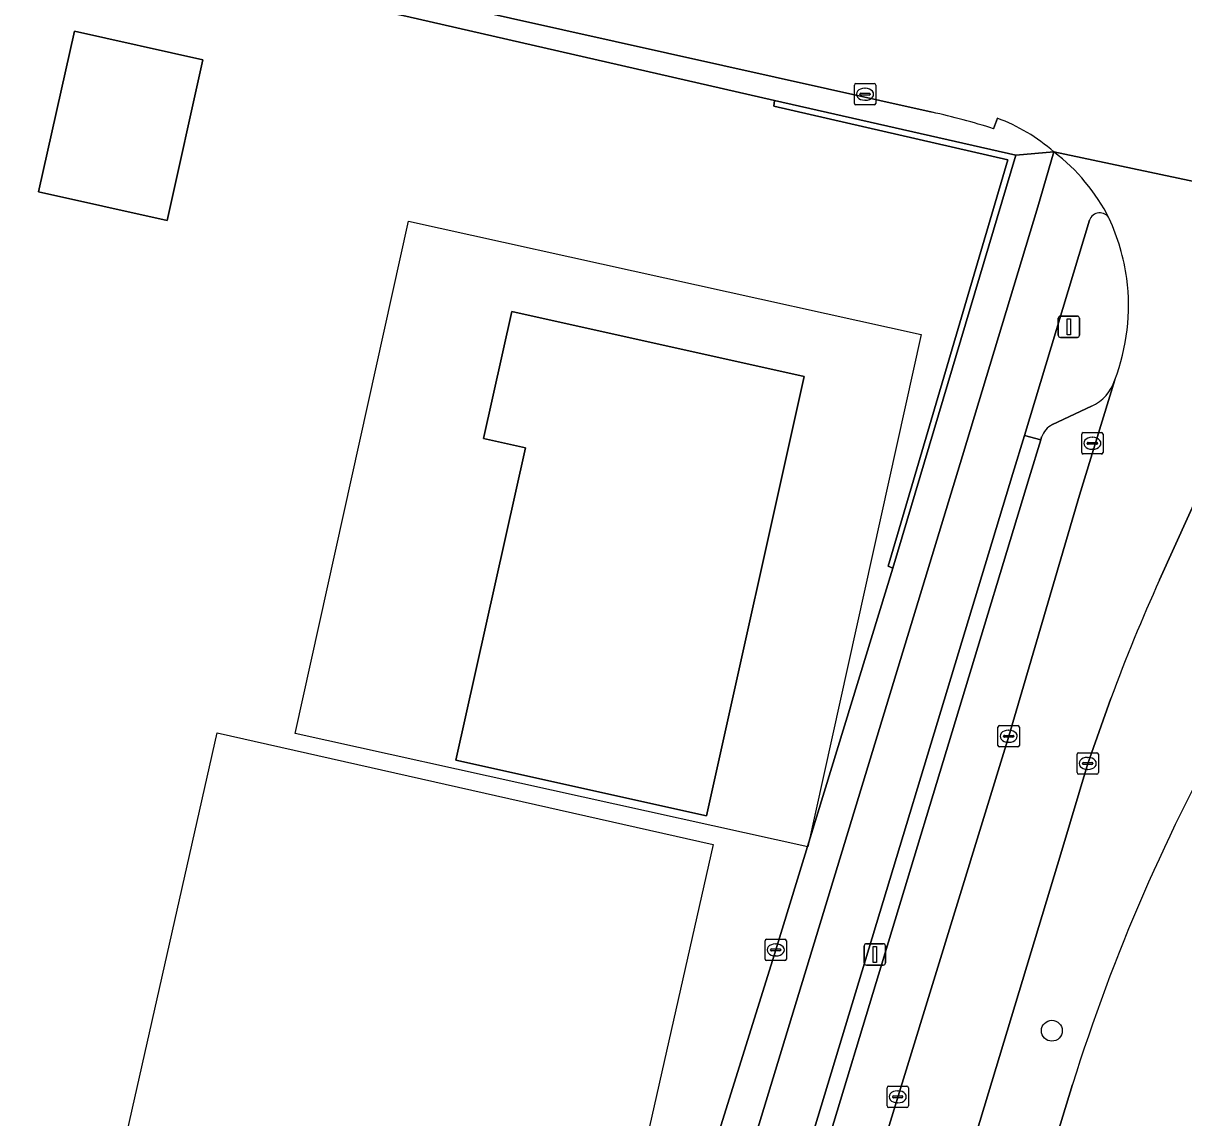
# Model space of a CAD drawing. Extents: x 161771 to 163125, y 382475 to 383179.
# Drawn here: x 163029.2 to 163083.4, y 382815.6 to 382866.7 of the extents above; entities that cross this region are included whole.
import ezdxf

# ---------------------------------------------------------------- set-up
doc = ezdxf.new("R2010")
doc.units = 0
for name, color, linetype in [('IMGEO_Berm_groen', 7, 'Continuous'), ('IMGEO_Boom', 7, 'Continuous'), ('IMGEO_Erf', 7, 'Continuous'), ('IMGEO_Fietspad_gesloten', 7, 'Continuous'), ('IMGEO_Kolk', 7, 'Continuous'), ('IMGEO_Lichtmast', 7, 'Continuous'), ('IMGEO_Muur', 7, 'Continuous'), ('IMGEO_Pand', 7, 'Continuous'), ('IMGEO_Pand_vergunning_verleend', 7, 'Continuous'), ('IMGEO_Parkeervlak_open', 7, 'Continuous'), ('IMGEO_Rijbaan_lokaal_gesloten', 7, 'Continuous'), ('IMGEO_Rioolput', 7, 'Continuous'), ('IMGEO_Verkeerseiland_gesloten', 7, 'Continuous'), ('IMGEO_Verkeerseiland_open', 7, 'Continuous'), ('IMGEO_Voetpad_open', 7, 'Continuous')]:
    doc.layers.add(name, color=color, linetype=linetype)

msp = doc.modelspace()

# ---------------------------------------------------------------- linework, layer by layer
at = {"layer": 'IMGEO_Berm_groen'}
for points in [[(163091.076, 382855.349), (163088.583, 382849.647), (163086.663, 382850.479), (163086.501, 382850.092), (163086, 382848.944), (163085.107, 382846.948), (163082.284, 382840.738)], [(163080.012, 382835.196), (163079.004, 382832.372), (163078.927, 382832.157), (163077.713, 382828.089), (163072.452, 382810.686), (163065.839, 382789.164), (163063.688, 382782.23)], [(163078.215, 382817.162), (163068.181, 382784.287)], [(163068.181, 382784.287), (163078.215, 382817.162)]]:
    msp.add_lwpolyline(points, dxfattribs=at)
for centre, radius, start, end in [((163159.456, 382805.864), 84.686, 155.6817, 159.73494), ((163162.863, 382790.7), 88.687, 150.36275, 162.64035), ((163162.863, 382790.7), 88.687, 150.36275, 162.64035)]:
    msp.add_arc(centre, radius, start, end, dxfattribs=at)
at = {"layer": 'IMGEO_Boom'}
msp.add_circle((163077.25, 382819.667), 0.489, dxfattribs=at)
at = {"layer": 'IMGEO_Erf'}
msp.add_lwpolyline([(163061.412, 382814.026), (163064.346, 382823.445), (163069.824, 382841.283), (163069.602, 382841.37), (163075.193, 382860.358), (163064.263, 382862.864), (163064.295, 382863.139), (163047.061, 382867.073), (163046.767, 382867.138), (163010.167, 382875.273), (162971.615, 382883.572), (162969.292, 382881.917), (162968.71, 382879.176), (162960.921, 382880.881)], dxfattribs=at)
for points in [[(163031.572, 382866.37), (163037.573, 382865.034), (163035.901, 382857.526), (163029.9, 382858.862)], [(163052.016, 382853.276), (163065.681, 382850.231), (163061.107, 382829.704), (163049.403, 382832.311), (163052.655, 382846.904), (163050.694, 382847.342)]]:
    msp.add_lwpolyline(points, close=True, dxfattribs=at)
at = {"layer": 'IMGEO_Fietspad_gesloten'}
for points in [[(163077.341, 382860.728), (163076.594, 382858.159), (163073.079, 382846.533), (163063.027, 382813.521), (163058.938, 382800.101), (163054.043, 382784.098)], [(163060.766, 382797.488), (163066.157, 382815.12), (163075.428, 382845.706), (163075.978, 382847.482), (163079.014, 382857.535)]]:
    msp.add_lwpolyline(points, dxfattribs=at)
for centre, radius, start, end in [((163071.882, 382853.547), 9.021, 26.821, 52.7575), ((163079.49, 382857.384), 0.5, 27.8429, 162.3659)]:
    msp.add_arc(centre, radius, start, end, dxfattribs=at)
at = {"layer": 'IMGEO_Kolk'}
for p, q in [((163068.095, 382863.926), (163068.947, 382863.926)), ((163068.02, 382863), (163068.02, 382863.852)), ((163068.279, 382863.42), (163068.279, 382863.432)), ((163068.717, 382863.383), (163068.319, 382863.383)), ((163068.322, 382863.469), (163068.72, 382863.469)), ((163068.508, 382863.706), (163068.533, 382863.706)), ((163068.763, 382863.432), (163068.763, 382863.42)), ((163069.021, 382863.852), (163069.021, 382863)), ((163068.947, 382862.926), (163068.095, 382862.926)), ((163068.531, 382863.146), (163068.506, 382863.146)), ((163078.719, 382847.616), (163079.571, 382847.616)), ((163078.644, 382846.69), (163078.644, 382847.542)), ((163078.903, 382847.11), (163078.903, 382847.122)), ((163079.341, 382847.073), (163078.943, 382847.073)), ((163078.946, 382847.159), (163079.344, 382847.159)), ((163079.132, 382847.396), (163079.157, 382847.396)), ((163079.387, 382847.122), (163079.387, 382847.11)), ((163079.645, 382847.542), (163079.645, 382846.69)), ((163079.571, 382846.616), (163078.719, 382846.616)), ((163079.155, 382846.836), (163079.13, 382846.836)), ((163074.732, 382833.001), (163074.732, 382833.853)), ((163074.807, 382833.927), (163075.659, 382833.927)), ((163075.22, 382833.707), (163075.245, 382833.707)), ((163075.733, 382833.853), (163075.733, 382833.001)), ((163074.991, 382833.421), (163074.991, 382833.433)), ((163075.429, 382833.384), (163075.031, 382833.384)), ((163075.034, 382833.47), (163075.432, 382833.47)), ((163075.243, 382833.147), (163075.218, 382833.147)), ((163075.475, 382833.433), (163075.475, 382833.421)), ((163075.659, 382832.927), (163074.807, 382832.927)), ((163078.426, 382831.731), (163078.426, 382832.583)), ((163078.501, 382832.657), (163079.353, 382832.657)), ((163078.914, 382832.437), (163078.939, 382832.437)), ((163079.427, 382832.583), (163079.427, 382831.731)), ((163078.685, 382832.151), (163078.685, 382832.163)), ((163079.123, 382832.114), (163078.725, 382832.114)), ((163078.728, 382832.2), (163079.126, 382832.2)), ((163078.937, 382831.877), (163078.912, 382831.877)), ((163079.169, 382832.163), (163079.169, 382832.151)), ((163079.353, 382831.657), (163078.501, 382831.657)), ((163063.846, 382823.018), (163063.846, 382823.87)), ((163063.921, 382823.944), (163064.773, 382823.944)), ((163064.847, 382823.87), (163064.847, 382823.018)), ((163064.105, 382823.438), (163064.105, 382823.45)), ((163064.543, 382823.401), (163064.145, 382823.401)), ((163064.148, 382823.487), (163064.546, 382823.487)), ((163064.334, 382823.724), (163064.359, 382823.724)), ((163064.589, 382823.45), (163064.589, 382823.438)), ((163064.773, 382822.944), (163063.921, 382822.944)), ((163064.357, 382823.164), (163064.332, 382823.164))]:
    msp.add_line(p, q, dxfattribs=at)
for points in [[(163068.095, 382863.926), (163068.947, 382863.926)], [(163068.02, 382863), (163068.02, 382863.852)], [(163069.021, 382863.852), (163069.021, 382863)], [(163068.947, 382862.926), (163068.095, 382862.926)], [(163078.719, 382847.616), (163079.571, 382847.616)], [(163078.644, 382846.69), (163078.644, 382847.542)], [(163079.645, 382847.542), (163079.645, 382846.69)], [(163079.571, 382846.616), (163078.719, 382846.616)], [(163074.732, 382833.001), (163074.732, 382833.853)], [(163074.807, 382833.927), (163075.659, 382833.927)], [(163075.733, 382833.853), (163075.733, 382833.001)], [(163075.659, 382832.927), (163074.807, 382832.927)], [(163078.426, 382831.731), (163078.426, 382832.583)], [(163078.501, 382832.657), (163079.353, 382832.657)], [(163079.427, 382832.583), (163079.427, 382831.731)], [(163079.353, 382831.657), (163078.501, 382831.657)], [(163063.846, 382823.018), (163063.846, 382823.87)], [(163063.921, 382823.944), (163064.773, 382823.944)], [(163064.847, 382823.87), (163064.847, 382823.018)], [(163064.773, 382822.944), (163063.921, 382822.944)]]:
    msp.add_lwpolyline(points, dxfattribs=at)
for centre, radius, start, end in [((163068.097, 382863.85), 0.0765, 91.552, 178.448), ((163068.097, 382863.85), 0.0765, 91.552, 178.448), ((163068.945, 382863.85), 0.0765, 1.552, 88.448), ((163068.945, 382863.85), 0.0765, 1.552, 88.448), ((163068.319, 382863.429), 0.0403, 85.8775, 175.7526), ((163068.316, 382863.419), 0.0366, 178.938, 274.7102), ((163068.72, 382863.426), 0.043, 264.8664, 352.4533), ((163068.724, 382863.431), 0.0386, 1.7309, 96.639), ((163068.097, 382863.002), 0.0765, 181.552, 268.448), ((163068.097, 382863.002), 0.0765, 181.552, 268.448), ((163068.945, 382863.002), 0.0765, 271.552, 358.448), ((163068.945, 382863.002), 0.0765, 271.552, 358.448), ((163078.721, 382847.54), 0.0765, 91.552, 178.448), ((163078.721, 382847.54), 0.0765, 91.552, 178.448), ((163079.569, 382847.54), 0.0765, 1.552, 88.448), ((163079.569, 382847.54), 0.0765, 1.552, 88.448), ((163078.943, 382847.119), 0.0403, 85.8775, 175.7526), ((163078.94, 382847.109), 0.0366, 178.938, 274.7102), ((163079.344, 382847.116), 0.043, 264.8664, 352.4533), ((163079.348, 382847.121), 0.0386, 1.7309, 96.639), ((163078.721, 382846.692), 0.0765, 181.552, 268.448), ((163078.721, 382846.692), 0.0765, 181.552, 268.448), ((163079.569, 382846.692), 0.0765, 271.552, 358.448), ((163079.569, 382846.692), 0.0765, 271.552, 358.448), ((163074.809, 382833.851), 0.0765, 91.552, 178.448), ((163074.809, 382833.851), 0.0765, 91.552, 178.448), ((163075.657, 382833.851), 0.0765, 1.552, 88.448), ((163075.657, 382833.851), 0.0765, 1.552, 88.448), ((163074.809, 382833.003), 0.0765, 181.552, 268.448), ((163074.809, 382833.003), 0.0765, 181.552, 268.448), ((163075.031, 382833.43), 0.0403, 85.8775, 175.7526), ((163075.028, 382833.42), 0.0366, 178.938, 274.7102), ((163075.432, 382833.427), 0.043, 264.8664, 352.4533), ((163075.436, 382833.432), 0.0386, 1.7309, 96.639), ((163075.657, 382833.003), 0.0765, 271.552, 358.448), ((163075.657, 382833.003), 0.0765, 271.552, 358.448), ((163078.503, 382832.581), 0.0765, 91.552, 178.448), ((163078.503, 382832.581), 0.0765, 91.552, 178.448), ((163079.351, 382832.581), 0.0765, 1.552, 88.448), ((163079.351, 382832.581), 0.0765, 1.552, 88.448), ((163078.725, 382832.16), 0.0403, 85.8775, 175.7526), ((163078.722, 382832.15), 0.0366, 178.938, 274.7102), ((163079.126, 382832.157), 0.043, 264.8664, 352.4533), ((163079.13, 382832.162), 0.0386, 1.7309, 96.639), ((163078.503, 382831.733), 0.0765, 181.552, 268.448), ((163078.503, 382831.733), 0.0765, 181.552, 268.448), ((163079.351, 382831.733), 0.0765, 271.552, 358.448), ((163079.351, 382831.733), 0.0765, 271.552, 358.448), ((163063.923, 382823.868), 0.0765, 91.552, 178.448), ((163063.923, 382823.868), 0.0765, 91.552, 178.448), ((163064.771, 382823.868), 0.0765, 1.552, 88.448), ((163064.771, 382823.868), 0.0765, 1.552, 88.448), ((163064.145, 382823.447), 0.0403, 85.8775, 175.7526), ((163064.142, 382823.437), 0.0366, 178.938, 274.7102), ((163064.546, 382823.444), 0.043, 264.8664, 352.4533), ((163064.55, 382823.449), 0.0386, 1.7309, 96.639), ((163063.923, 382823.02), 0.0765, 181.552, 268.448), ((163063.923, 382823.02), 0.0765, 181.552, 268.448), ((163064.771, 382823.02), 0.0765, 271.552, 358.448), ((163064.771, 382823.02), 0.0765, 271.552, 358.448)]:
    msp.add_arc(centre, radius, start, end, dxfattribs=at)
for centre, major_axis, ratio, start_param, end_param in [((163068.507, 382863.426), (-0.387, 0.002), 0.722429, 4.712389, 7.853982), ((163068.532, 382863.426), (-0.39, 0.002), 0.717154, 1.570796, 4.712389), ((163079.131, 382847.116), (-0.387, 0.002), 0.722429, 4.712389, 7.853982), ((163079.156, 382847.116), (-0.39, 0.002), 0.717154, 1.570796, 4.712389), ((163075.219, 382833.427), (-0.387, 0.002), 0.722429, 4.712389, 7.853982), ((163075.244, 382833.427), (-0.39, 0.002), 0.717154, 1.570796, 4.712389), ((163078.913, 382832.157), (-0.387, 0.002), 0.722429, 4.712389, 7.853982), ((163078.938, 382832.157), (-0.39, 0.002), 0.717154, 1.570796, 4.712389), ((163064.333, 382823.444), (-0.387, 0.002), 0.722429, 4.712389, 7.853982), ((163064.358, 382823.444), (-0.39, 0.002), 0.717154, 1.570796, 4.712389)]:
    msp.add_ellipse(centre, major_axis=major_axis, ratio=ratio, start_param=start_param, end_param=end_param, dxfattribs=at)
at = {"layer": 'IMGEO_Lichtmast'}
for p, q in [((163077.651, 382853.061), (163078.441, 382853.061)), ((163078.441, 382853.061), (163077.651, 382853.061)), ((163077.551, 382852.161), (163077.551, 382852.961)), ((163077.551, 382852.961), (163077.551, 382852.161)), ((163078.541, 382852.961), (163078.541, 382852.161)), ((163078.541, 382852.161), (163078.541, 382852.961)), ((163078.441, 382852.061), (163077.651, 382852.061)), ((163077.651, 382852.061), (163078.441, 382852.061)), ((163068.48, 382822.834), (163068.48, 382823.634)), ((163068.48, 382823.634), (163068.48, 382822.834)), ((163068.58, 382823.734), (163069.37, 382823.734)), ((163069.37, 382823.734), (163068.58, 382823.734)), ((163069.47, 382823.634), (163069.47, 382822.834)), ((163069.47, 382822.834), (163069.47, 382823.634)), ((163069.37, 382822.734), (163068.58, 382822.734)), ((163068.58, 382822.734), (163069.37, 382822.734))]:
    msp.add_line(p, q, dxfattribs=at)
for points in [[(163077.971, 382852.936), (163078.121, 382852.936), (163078.121, 382852.186), (163077.971, 382852.186), (163077.971, 382852.936)], [(163068.9, 382823.609), (163069.05, 382823.609), (163069.05, 382822.859), (163068.9, 382822.859), (163068.9, 382823.609)]]:
    msp.add_lwpolyline(points, dxfattribs=at)
for centre, start, end in [((163077.651, 382852.961), 90, 180), ((163077.651, 382852.961), 90, 180), ((163078.441, 382852.961), 0, 90), ((163078.441, 382852.961), 360, 90), ((163077.651, 382852.161), 180, 270), ((163077.651, 382852.161), 180, 270), ((163078.441, 382852.161), 270, 0), ((163078.441, 382852.161), 270, 0), ((163068.58, 382823.634), 90, 180), ((163068.58, 382823.634), 90, 180), ((163069.37, 382823.634), 0, 90), ((163069.37, 382823.634), 360, 90), ((163068.58, 382822.834), 180, 270), ((163068.58, 382822.834), 180, 270), ((163069.37, 382822.834), 270, 0), ((163069.37, 382822.834), 270, 0)]:
    msp.add_arc(centre, 0.1, start, end, dxfattribs=at)
at = {"layer": 'IMGEO_Muur'}
msp.add_lwpolyline([(163064.295, 382863.139), (163064.263, 382862.864), (163075.193, 382860.358), (163069.602, 382841.37), (163069.824, 382841.283), (163075.571, 382860.575)], close=True, dxfattribs=at)
at = {"layer": 'IMGEO_Pand'}
for points in [[(163035.901, 382857.526), (163037.573, 382865.034), (163031.572, 382866.37), (163029.9, 382858.862)], [(163065.681, 382850.231), (163052.016, 382853.276), (163050.694, 382847.342), (163052.655, 382846.904), (163049.403, 382832.311), (163061.107, 382829.704)]]:
    msp.add_lwpolyline(points, close=True, dxfattribs=at)
at = {"layer": 'IMGEO_Pand_vergunning_verleend'}
for points in [[(163041.892, 382833.554), (163047.19, 382857.5), (163071.136, 382852.203), (163065.839, 382828.256)], [(163029.255, 382793.752), (163038.246, 382833.594), (163061.418, 382828.365), (163051.331, 382783.666), (163029.401, 382788.614), (163030.497, 382793.472)]]:
    msp.add_lwpolyline(points, close=True, dxfattribs=at)
at = {"layer": 'IMGEO_Parkeervlak_open'}
for points in [[(163075.234, 382833.427), (163078.549, 382844.694), (163080.191, 382850.082)], [(163079.105, 382848.85), (163077.275, 382847.989)], [(163076.769, 382847.41), (163076.728, 382847.272), (163076.195, 382845.499), (163066.325, 382812.986), (163066.125, 382812.762), (163062.041, 382799.471), (163062.101, 382799.185), (163057.04, 382781.892)], [(163059.328, 382781.586), (163062.007, 382790.418), (163075.234, 382833.427)]]:
    msp.add_lwpolyline(points, dxfattribs=at)
for centre, radius, start, end in [((163078.277, 382850.675), 2.004, 294.4153, 342.7927), ((163077.768, 382847.047), 1.063, 117.6448, 160.0534)]:
    msp.add_arc(centre, radius, start, end, dxfattribs=at)
at = {"layer": 'IMGEO_Rijbaan_lokaal_gesloten'}
for points in [[(162577.562, 382973.23), (162638.909, 382959.422), (162695.369, 382946.761), (162726.206, 382939.846), (162784.791, 382926.705), (162858.949, 382910.073), (162962.277, 382886.988), (162968.221, 382885.66), (163071.652, 382862.588)], [(163074.526, 382861.815), (163074.702, 382862.305)], [(163089.991, 382858.048), (163077.341, 382860.728)], [(163077.341, 382860.728), (163089.991, 382858.048)], [(163082.284, 382840.738), (163085.107, 382846.948), (163086, 382848.944), (163086.501, 382850.092), (163086.663, 382850.479), (163089.991, 382858.048)], [(163080.191, 382850.082), (163078.549, 382844.694), (163075.234, 382833.427), (163062.007, 382790.418), (163059.328, 382781.586)], [(163063.688, 382782.23), (163065.839, 382789.164), (163072.452, 382810.686), (163077.713, 382828.089), (163078.927, 382832.157), (163079.004, 382832.372), (163080.012, 382835.196)]]:
    msp.add_lwpolyline(points, dxfattribs=at)
for centre, radius, start, end in [((163064.504, 382830.284), 33.086, 72.368, 77.5236), ((163071.851, 382854.538), 8.274, 48.4314, 69.8456), ((163071.882, 382853.547), 9.021, 26.821, 52.7575), ((163071.138, 382853.536), 9.695, 7.5803, 24.893), ((163071.154, 382853.545), 9.678, 339.0344, 7.5417), ((163159.456, 382805.864), 84.686, 155.6817, 159.73494)]:
    msp.add_arc(centre, radius, start, end, dxfattribs=at)
at = {"layer": 'IMGEO_Rioolput'}
for p, q in [((163069.547, 382816.154), (163069.547, 382817.006)), ((163069.622, 382817.08), (163070.474, 382817.08)), ((163070.035, 382816.86), (163070.06, 382816.86)), ((163070.548, 382817.006), (163070.548, 382816.154)), ((163069.806, 382816.574), (163069.806, 382816.586)), ((163070.244, 382816.537), (163069.846, 382816.537)), ((163069.849, 382816.623), (163070.247, 382816.623)), ((163070.058, 382816.3), (163070.033, 382816.3)), ((163070.29, 382816.586), (163070.29, 382816.574)), ((163070.474, 382816.08), (163069.622, 382816.08))]:
    msp.add_line(p, q, dxfattribs=at)
for points in [[(163069.547, 382816.154), (163069.547, 382817.006)], [(163069.622, 382817.08), (163070.474, 382817.08)], [(163070.548, 382817.006), (163070.548, 382816.154)], [(163070.474, 382816.08), (163069.622, 382816.08)]]:
    msp.add_lwpolyline(points, dxfattribs=at)
for centre, radius, start, end in [((163069.624, 382817.004), 0.0765, 91.552, 178.448), ((163069.624, 382817.004), 0.0765, 91.552, 178.448), ((163070.472, 382817.004), 0.0765, 1.552, 88.448), ((163070.472, 382817.004), 0.0765, 1.552, 88.448), ((163069.624, 382816.156), 0.0765, 181.552, 268.448), ((163069.624, 382816.156), 0.0765, 181.552, 268.448), ((163069.846, 382816.583), 0.0403, 85.8775, 175.7526), ((163069.843, 382816.573), 0.0366, 178.938, 274.7102), ((163070.247, 382816.58), 0.043, 264.8664, 352.4533), ((163070.251, 382816.585), 0.0386, 1.7309, 96.639), ((163070.472, 382816.156), 0.0765, 271.552, 358.448), ((163070.472, 382816.156), 0.0765, 271.552, 358.448)]:
    msp.add_arc(centre, radius, start, end, dxfattribs=at)
for centre, major_axis, ratio, start_param, end_param in [((163070.034, 382816.58), (-0.387, 0.002), 0.722429, 4.712389, 7.853982), ((163070.059, 382816.58), (-0.39, 0.002), 0.717154, 1.570796, 4.712389)]:
    msp.add_ellipse(centre, major_axis=major_axis, ratio=ratio, start_param=start_param, end_param=end_param, dxfattribs=at)
at = {"layer": 'IMGEO_Verkeerseiland_gesloten'}
for points in [[(163079.014, 382857.535), (163075.978, 382847.482), (163076.728, 382847.272), (163076.769, 382847.41)], [(163077.275, 382847.989), (163079.105, 382848.85)]]:
    msp.add_lwpolyline(points, dxfattribs=at)
for centre, radius, start, end in [((163079.49, 382857.384), 0.5, 27.8429, 162.3659), ((163071.138, 382853.536), 9.695, 7.5803, 24.893), ((163071.154, 382853.545), 9.678, 339.0344, 7.5417), ((163078.277, 382850.675), 2.004, 294.4153, 342.7927), ((163077.768, 382847.047), 1.063, 117.6448, 160.0534)]:
    msp.add_arc(centre, radius, start, end, dxfattribs=at)
at = {"layer": 'IMGEO_Verkeerseiland_open'}
for points in [[(163076.195, 382845.499), (163076.728, 382847.272), (163075.978, 382847.482), (163075.428, 382845.706), (163066.157, 382815.12), (163066.355, 382815.071), (163065.755, 382813.135)], [(163066.125, 382812.762), (163066.325, 382812.986), (163076.195, 382845.499)]]:
    msp.add_lwpolyline(points, dxfattribs=at)
at = {"layer": 'IMGEO_Voetpad_open'}
for points in [[(163071.652, 382862.588), (162968.221, 382885.66), (162962.277, 382886.988), (162960.921, 382880.881), (162968.71, 382879.176), (162969.292, 382881.917), (162971.615, 382883.572)], [(162971.615, 382883.572), (163010.167, 382875.273), (163046.767, 382867.138), (163047.061, 382867.073), (163064.295, 382863.139), (163075.571, 382860.575), (163077.341, 382860.728)], [(163074.702, 382862.305), (163074.526, 382861.815)]]:
    msp.add_lwpolyline(points, dxfattribs=at)
msp.add_lwpolyline([(163077.341, 382860.728), (163075.571, 382860.575), (163069.824, 382841.283), (163064.346, 382823.445), (163061.412, 382814.026), (163063.027, 382813.521), (163073.079, 382846.533), (163076.594, 382858.159)], close=True, dxfattribs=at)
for centre, radius, start, end in [((163064.504, 382830.284), 33.086, 72.368, 77.5236), ((163071.851, 382854.538), 8.274, 48.4314, 69.8456)]:
    msp.add_arc(centre, radius, start, end, dxfattribs=at)

doc.saveas('drawing.dxf')
